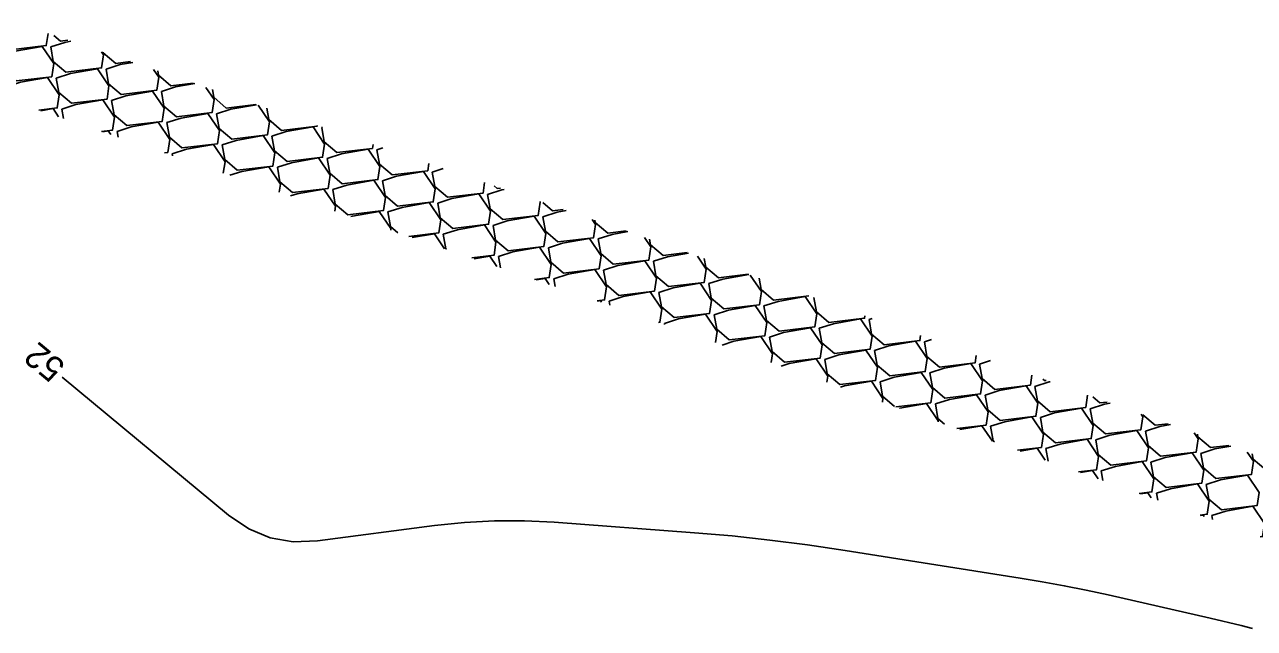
# Model space of a CAD drawing. Extents: x 2384780 to 2405861, y 547869 to 573706.
# Drawn here: x 2394220.7 to 2394318.5, y 553573.1 to 553621.2 of the extents above; entities that cross this region are included whole.
import ezdxf

# ---------------------------------------------------------------- set-up
doc = ezdxf.new("R2010")
doc.units = 0
doc.layers.add('Old_Level_5', color=7, linetype='Continuous')
doc.layers.add('Old_Level_60', color=7, linetype='Continuous')

msp = doc.modelspace()

# ---------------------------------------------------------------- linework, layer by layer
at = {"layer": 'Old_Level_5'}
for points in [[(2394222.53625, 553620.4545), (2394222.39025, 553619.49525), (2394219.55525, 553619.1605), (2394218.55475, 553620.012), (2394218.35075, 553621.16925)], [(2394222.75075, 553619.39375), (2394223.87975, 553619.758), (2394224.35825, 553619.84225)], [(2394224.10575, 553619.9285), (2394223.51925, 553619.85925), (2394222.99125, 553620.3085)], [(2394218.787, 553618.695), (2394219.916, 553619.059), (2394222.05775, 553619.43675), (2394222.98525, 553618.06425), (2394222.8265, 553617.021), (2394219.9915, 553616.686), (2394218.991, 553617.53775), (2394218.787, 553618.695)], [(2394226.7785, 553619.0155), (2394226.949, 553618.76325), (2394226.79025, 553617.72), (2394223.9555, 553617.385), (2394222.95475, 553618.23675), (2394222.75075, 553619.39375)], [(2394229.098, 553618.22325), (2394227.91925, 553618.084), (2394226.91875, 553618.93575), (2394226.91275, 553618.96975)], [(2394227.151, 553617.6185), (2394228.27975, 553617.9825), (2394229.284, 553618.1595)], [(2394219.22325, 553616.2205), (2394220.35225, 553616.58475), (2394222.49425, 553616.96225), (2394223.4215, 553615.59), (2394223.26275, 553614.54675), (2394221.8055, 553614.3745)], [(2394223.187, 553616.9195), (2394224.316, 553617.2835), (2394226.458, 553617.66125), (2394227.38525, 553616.289), (2394227.22675, 553615.2455), (2394224.39175, 553614.91075), (2394223.39125, 553615.7625), (2394223.187, 553616.9195)], [(2394230.9395, 553617.59425), (2394231.34925, 553616.988), (2394231.1905, 553615.9445), (2394228.3555, 553615.60975), (2394227.355, 553616.46125), (2394227.151, 553617.6185)], [(2394234.0905, 553616.51775), (2394232.3195, 553616.3085), (2394231.31875, 553617.16025), (2394231.26175, 553617.48425)], [(2394227.58725, 553615.14425), (2394228.71625, 553615.50825), (2394230.858, 553615.886), (2394231.7855, 553614.5135), (2394231.62675, 553613.47025), (2394228.79175, 553613.13525), (2394227.79125, 553613.987), (2394227.58725, 553615.14425)], [(2394231.551, 553615.843), (2394232.68, 553616.20725), (2394234.21025, 553616.477)], [(2394235.10025, 553616.17275), (2394235.74925, 553615.2125), (2394235.59075, 553614.169), (2394232.75575, 553613.83425), (2394231.755, 553614.686), (2394231.551, 553615.843)], [(2394239.083, 553614.81225), (2394236.7195, 553614.53325), (2394235.719, 553615.38475), (2394235.61075, 553615.9985)], [(2394223.6235, 553614.44525), (2394224.75225, 553614.80925), (2394226.89425, 553615.187), (2394227.82175, 553613.81475), (2394227.663, 553612.77125), (2394226.79825, 553612.669)], [(2394221.9695, 553614.3185), (2394222.9305, 553614.488), (2394223.36775, 553613.841)], [(2394223.75325, 553613.70925), (2394223.6235, 553614.44525)], [(2394231.9875, 553613.36875), (2394233.11625, 553613.73275), (2394235.25825, 553614.1105), (2394236.18575, 553612.73825), (2394236.027, 553611.69475), (2394233.192, 553611.36), (2394232.1915, 553612.2115), (2394231.9875, 553613.36875)], [(2394235.95125, 553614.06775), (2394237.08025, 553614.43175), (2394239.136, 553614.79425)], [(2394239.26125, 553614.7515), (2394240.1495, 553613.43725), (2394239.99075, 553612.39375), (2394237.15575, 553612.05875), (2394236.15525, 553612.9105), (2394235.95125, 553614.06775)], [(2394243.96275, 553613.1455), (2394243.95475, 553613.09275), (2394241.11975, 553612.75775), (2394240.119, 553613.6095), (2394239.95975, 553614.513)], [(2394228.0235, 553612.66975), (2394229.1525, 553613.034), (2394231.2945, 553613.4115), (2394232.22175, 553612.03925), (2394232.063, 553610.99575), (2394231.79075, 553610.9635)], [(2394240.35125, 553612.29225), (2394241.48025, 553612.65625), (2394243.62225, 553613.034), (2394244.54975, 553611.66175), (2394244.391, 553610.61825), (2394241.556, 553610.2835), (2394240.5555, 553611.13525), (2394240.35125, 553612.29225)], [(2394244.31525, 553612.99125), (2394244.36625, 553613.00775)], [(2394248.40225, 553611.629), (2394248.35475, 553611.31725), (2394245.51975, 553610.9825), (2394244.51925, 553611.834), (2394244.31525, 553612.99125)], [(2394226.895, 553612.636), (2394227.3305, 553612.71275), (2394227.52875, 553612.4195)], [(2394228.10225, 553612.22375), (2394228.0235, 553612.66975)], [(2394236.3875, 553611.59325), (2394237.5165, 553611.9575), (2394239.6585, 553612.335), (2394240.58575, 553610.96275), (2394240.427, 553609.9195), (2394237.59225, 553609.5845), (2394236.5915, 553610.43625), (2394236.3875, 553611.59325)], [(2394232.42375, 553610.8945), (2394233.5525, 553611.2585), (2394235.6945, 553611.63625), (2394236.622, 553610.26375), (2394236.4845, 553609.36025)], [(2394244.7515, 553610.517), (2394245.8805, 553610.881), (2394248.0225, 553611.25875), (2394248.94975, 553609.88625), (2394248.791, 553608.843), (2394245.95625, 553608.508), (2394244.9555, 553609.35975), (2394244.7515, 553610.517)], [(2394248.71525, 553611.21575), (2394249.17625, 553611.3645)], [(2394252.84175, 553610.1125), (2394252.755, 553609.542), (2394249.92, 553609.207), (2394248.9195, 553610.05875), (2394248.71525, 553611.21575)], [(2394232.45125, 553610.738), (2394232.42375, 553610.8945)], [(2394240.78775, 553609.818), (2394241.9165, 553610.182), (2394244.0585, 553610.55975), (2394244.986, 553609.1875), (2394244.82725, 553608.144), (2394241.99225, 553607.80925), (2394240.99175, 553608.66075), (2394240.78775, 553609.818)], [(2394237.0125, 553609.17975), (2394237.95275, 553609.483), (2394240.09475, 553609.86075), (2394241.022, 553608.4885), (2394240.924, 553607.84375)], [(2394249.15175, 553608.7415), (2394250.2805, 553609.1055), (2394252.4225, 553609.48325), (2394253.35, 553608.111), (2394253.19125, 553607.0675), (2394250.35625, 553606.73275), (2394249.35575, 553607.58425), (2394249.15175, 553608.7415)], [(2394253.1155, 553609.4405), (2394253.9865, 553609.72125)], [(2394257.28125, 553608.596), (2394257.155, 553607.7665), (2394254.32025, 553607.4315), (2394253.3195, 553608.28325), (2394253.1155, 553609.4405)], [(2394241.8225, 553607.53675), (2394242.353, 553607.70775), (2394244.49475, 553608.0855), (2394245.42225, 553606.713), (2394245.3635, 553606.32725)], [(2394245.18775, 553608.0425), (2394246.31675, 553608.40675), (2394248.45875, 553608.78425), (2394249.386, 553607.412), (2394249.22725, 553606.3685), (2394246.3925, 553606.03375), (2394245.39175, 553606.8855), (2394245.18775, 553608.0425)], [(2394257.51575, 553607.665), (2394258.6445, 553608.02925), (2394258.8395, 553608.0635)], [(2394258.55125, 553608.162), (2394258.284, 553608.1305), (2394258.043, 553608.33575)], [(2394253.55175, 553606.96625), (2394254.68075, 553607.33025), (2394256.82275, 553607.708), (2394257.75, 553606.3355), (2394257.59125, 553605.29225), (2394254.7565, 553604.95725), (2394253.75575, 553605.809), (2394253.55175, 553606.96625)], [(2394261.6725, 553607.09575), (2394261.714, 553607.0345), (2394261.55525, 553605.991), (2394258.72025, 553605.65625), (2394257.71975, 553606.508), (2394257.51575, 553607.665)], [(2394246.633, 553605.8935), (2394246.753, 553605.93225), (2394248.895, 553606.31), (2394249.8225, 553604.93775), (2394249.80325, 553604.8105)], [(2394249.588, 553606.26725), (2394250.717, 553606.63125), (2394252.85875, 553607.009), (2394253.78625, 553605.63675), (2394253.6275, 553604.59325), (2394251.25875, 553604.31325)], [(2394250.372, 553604.61625), (2394249.792, 553605.11), (2394249.588, 553606.26725)], [(2394263.5435, 553606.45675), (2394262.68425, 553606.35525), (2394261.9085, 553607.01525)], [(2394261.91575, 553605.88975), (2394263.04475, 553606.25375), (2394263.7655, 553606.38075)], [(2394253.988, 553604.49175), (2394255.117, 553604.85575), (2394257.259, 553605.2335), (2394258.1865, 553603.86125), (2394258.02775, 553602.81775), (2394256.251, 553602.608)], [(2394257.952, 553605.19075), (2394259.081, 553605.55475), (2394261.22275, 553605.9325), (2394262.15025, 553604.56025), (2394261.9915, 553603.51675), (2394259.1565, 553603.182), (2394258.156, 553604.0335), (2394257.952, 553605.19075)], [(2394265.8335, 553605.6745), (2394266.114, 553605.25925), (2394265.95525, 553604.21575), (2394263.1205, 553603.88075), (2394262.11975, 553604.7325), (2394261.91575, 553605.88975)], [(2394268.536, 553604.75125), (2394267.08425, 553604.57975), (2394266.08375, 553605.4315), (2394266.05425, 553605.599)], [(2394251.52475, 553604.2225), (2394253.29525, 553604.5345), (2394254.10075, 553603.3425)], [(2394254.23825, 553603.2955), (2394254.19225, 553603.33475), (2394253.988, 553604.49175)], [(2394262.352, 553603.41525), (2394263.481, 553603.7795), (2394265.623, 553604.157), (2394266.55025, 553602.78475), (2394266.39175, 553601.7415), (2394263.55675, 553601.4065), (2394262.55625, 553602.25825), (2394262.352, 553603.41525)], [(2394266.316, 553604.11425), (2394267.44475, 553604.47825), (2394268.69175, 553604.69825)], [(2394269.99975, 553604.24475), (2394270.51425, 553603.48375), (2394270.3555, 553602.44025), (2394267.5205, 553602.1055), (2394266.52, 553602.95725), (2394266.316, 553604.11425)], [(2394258.38825, 553602.7165), (2394259.51725, 553603.0805), (2394261.65925, 553603.45825), (2394262.5865, 553602.08575), (2394262.42775, 553601.0425), (2394261.2435, 553600.9025)], [(2394273.41, 553603.03175), (2394271.4845, 553602.8045), (2394270.48375, 553603.656), (2394270.4055, 553604.1005)], [(2394256.4505, 553602.53975), (2394257.69525, 553602.75925), (2394258.26175, 553601.921)], [(2394258.5455, 553601.82425), (2394258.38825, 553602.7165)], [(2394266.75225, 553601.64), (2394267.88125, 553602.004), (2394270.02325, 553602.38175), (2394270.9505, 553601.0095), (2394270.79175, 553599.966), (2394267.95675, 553599.631), (2394266.95625, 553600.48275), (2394266.75225, 553601.64)], [(2394270.716, 553602.339), (2394271.845, 553602.703), (2394273.50925, 553602.9965)], [(2394274.213, 553602.74625), (2394274.91425, 553601.70825), (2394274.75575, 553600.665), (2394271.92075, 553600.33), (2394270.92025, 553601.18175), (2394270.716, 553602.339)], [(2394278.25425, 553601.30875), (2394275.8845, 553601.029), (2394274.884, 553601.88075), (2394274.766, 553602.5495)], [(2394262.7885, 553600.941), (2394263.91725, 553601.305), (2394266.05925, 553601.68275), (2394266.98675, 553600.3105), (2394266.828, 553599.267), (2394266.236, 553599.197)], [(2394275.11625, 553600.5635), (2394276.24525, 553600.9275), (2394278.305, 553601.29075)], [(2394278.426, 553601.24775), (2394279.3145, 553599.933), (2394279.15575, 553598.8895), (2394276.32075, 553598.55475), (2394275.32025, 553599.40625), (2394275.11625, 553600.5635)], [(2394261.37675, 553600.857), (2394262.0955, 553600.98375), (2394262.4225, 553600.49975)], [(2394262.89475, 553600.3385), (2394262.7885, 553600.941)], [(2394271.1525, 553599.8645), (2394272.28125, 553600.22875), (2394274.42325, 553600.60625), (2394275.35075, 553599.234), (2394275.192, 553598.1905), (2394272.357, 553597.85575), (2394271.3565, 553598.7075), (2394271.1525, 553599.8645)], [(2394283.09775, 553599.586), (2394280.28475, 553599.2535), (2394279.284, 553600.10525), (2394279.1265, 553600.9985)], [(2394267.1885, 553599.16575), (2394268.3175, 553599.52975), (2394270.4595, 553599.9075), (2394271.38675, 553598.535), (2394271.228, 553597.49175), (2394271.11925, 553597.479)], [(2394279.5165, 553598.788), (2394280.64525, 553599.15225), (2394282.78725, 553599.52975), (2394283.71475, 553598.1575), (2394283.556, 553597.11425), (2394280.721, 553596.77925), (2394279.7205, 553597.631), (2394279.5165, 553598.788)], [(2394287.5485, 553598.00275), (2394287.51975, 553597.813), (2394284.68475, 553597.47825), (2394283.68425, 553598.33), (2394283.48725, 553599.4475)], [(2394266.30225, 553599.1745), (2394266.4955, 553599.2085), (2394266.5835, 553599.0785)], [(2394267.24375, 553598.853), (2394267.1885, 553599.16575)], [(2394275.5525, 553598.08925), (2394276.6815, 553598.45325), (2394278.8235, 553598.831), (2394279.75075, 553597.45875), (2394279.592, 553596.41525), (2394276.75725, 553596.08025), (2394275.7565, 553596.932), (2394275.5525, 553598.08925)], [(2394271.58875, 553597.39025), (2394272.7175, 553597.75425), (2394274.8595, 553598.132), (2394275.787, 553596.75975), (2394275.65125, 553595.86675)], [(2394271.6035, 553597.3065), (2394271.58875, 553597.39025)], [(2394283.9165, 553597.01275), (2394285.0455, 553597.37675), (2394287.1875, 553597.7545), (2394288.11475, 553596.38225), (2394287.956, 553595.33875), (2394285.12125, 553595.004), (2394284.1205, 553595.8555), (2394283.9165, 553597.01275)], [(2394287.88025, 553597.71175), (2394288.1355, 553597.794)], [(2394291.97925, 553596.42675), (2394291.92, 553596.03775), (2394289.085, 553595.70275), (2394288.0845, 553596.5545), (2394287.88025, 553597.71175)], [(2394276.18325, 553595.6775), (2394277.11775, 553595.979), (2394279.25975, 553596.3565), (2394280.187, 553594.98425), (2394280.0815, 553594.291)], [(2394279.95275, 553596.31375), (2394281.0815, 553596.67775), (2394283.2235, 553597.0555), (2394284.151, 553595.68325), (2394283.99225, 553594.63975), (2394281.15725, 553594.305), (2394280.15675, 553595.15675), (2394279.95275, 553596.31375)], [(2394288.31675, 553595.23725), (2394289.4455, 553595.6015), (2394291.5875, 553595.979), (2394292.515, 553594.60675), (2394292.35625, 553593.56325), (2394289.52125, 553593.2285), (2394288.52075, 553594.08025), (2394288.31675, 553595.23725)], [(2394292.2805, 553595.93625), (2394292.846, 553596.1185)], [(2394296.4095, 553594.851), (2394296.32, 553594.26225), (2394293.48525, 553593.9275), (2394292.4845, 553594.77925), (2394292.2805, 553595.93625)], [(2394280.8935, 553594.002), (2394281.518, 553594.2035), (2394283.65975, 553594.58125), (2394284.58725, 553593.209), (2394284.512, 553592.715)], [(2394284.35275, 553594.5385), (2394285.48175, 553594.9025), (2394287.62375, 553595.28025), (2394288.551, 553593.90775), (2394288.39225, 553592.8645), (2394285.5575, 553592.5295), (2394284.55675, 553593.38125), (2394284.35275, 553594.5385)], [(2394296.68075, 553594.161), (2394297.556, 553594.44325)], [(2394288.753, 553592.763), (2394289.882, 553593.127), (2394292.02375, 553593.50475), (2394292.95125, 553592.1325), (2394292.7925, 553591.089), (2394290.0075, 553590.76025)], [(2394292.71675, 553593.462), (2394293.84575, 553593.826), (2394295.98775, 553594.20375), (2394296.915, 553592.8315), (2394296.75625, 553591.788), (2394293.9215, 553591.453), (2394292.92075, 553592.30475), (2394292.71675, 553593.462)], [(2394300.84025, 553593.275), (2394300.72025, 553592.487), (2394297.88525, 553592.152), (2394296.88475, 553593.00375), (2394296.68075, 553594.161)], [(2394285.60325, 553592.32675), (2394285.918, 553592.42825), (2394288.06, 553592.80575), (2394288.9875, 553591.4335), (2394288.94275, 553591.139)], [(2394289.90975, 553590.795), (2394288.957, 553591.60575), (2394288.753, 553592.763)], [(2394297.117, 553591.6865), (2394298.246, 553592.05075), (2394300.38775, 553592.42825), (2394301.31525, 553591.056), (2394301.1565, 553590.0125), (2394298.3215, 553589.67775), (2394297.321, 553590.5295), (2394297.117, 553591.6865)], [(2394301.08075, 553592.3855), (2394302.20975, 553592.7495), (2394302.28175, 553592.76225)], [(2394305.2705, 553591.69925), (2394305.12025, 553590.7115), (2394302.2855, 553590.37675), (2394301.28475, 553591.22825), (2394301.08075, 553592.3855)], [(2394301.98675, 553592.86725), (2394301.84925, 553592.851), (2394301.71775, 553592.96275)], [(2394293.153, 553590.9875), (2394294.282, 553591.35175), (2394296.424, 553591.72925), (2394297.3515, 553590.357), (2394297.19275, 553589.31375), (2394294.8515, 553589.037)], [(2394306.83075, 553591.14425), (2394306.24925, 553591.0755), (2394305.69325, 553591.54875)], [(2394290.3135, 553590.65125), (2394290.31825, 553590.65275), (2394292.46025, 553591.0305), (2394293.3875, 553589.65825), (2394293.373, 553589.563)], [(2394293.88575, 553589.3805), (2394293.35725, 553589.8305), (2394293.153, 553590.9875)], [(2394301.517, 553589.91125), (2394302.646, 553590.27525), (2394304.788, 553590.653), (2394305.7155, 553589.2805), (2394305.55675, 553588.23725), (2394302.72175, 553587.90225), (2394301.72125, 553588.754), (2394301.517, 553589.91125)], [(2394305.481, 553590.61), (2394306.61, 553590.97425), (2394307.077, 553591.0565)], [(2394309.5445, 553590.179), (2394309.67925, 553589.9795), (2394309.5205, 553588.93625), (2394306.6855, 553588.60125), (2394305.685, 553589.453), (2394305.481, 553590.61)], [(2394297.55325, 553589.21225), (2394298.68225, 553589.57625), (2394300.82425, 553589.954), (2394301.7515, 553588.58175), (2394301.59275, 553587.53825), (2394299.695, 553587.31425)], [(2394311.6745, 553589.42125), (2394310.6495, 553589.30025), (2394309.66925, 553590.1345)], [(2394295.10775, 553588.946), (2394296.86025, 553589.255), (2394297.69, 553588.0275)], [(2394297.86125, 553587.9665), (2394297.75725, 553588.055), (2394297.55325, 553589.21225)], [(2394305.91725, 553588.13575), (2394307.04625, 553588.49975), (2394309.18825, 553588.8775), (2394310.1155, 553587.50525), (2394309.95675, 553586.46175), (2394307.122, 553586.127), (2394306.12125, 553586.97875), (2394305.91725, 553588.13575)], [(2394309.881, 553588.83475), (2394311.01, 553589.19875), (2394311.8725, 553589.35075)], [(2394313.7575, 553588.6805), (2394314.07925, 553588.20425), (2394313.92075, 553587.16075), (2394311.08575, 553586.826), (2394310.08525, 553587.6775), (2394309.881, 553588.83475)], [(2394316.51325, 553587.69775), (2394315.0495, 553587.52475), (2394314.049, 553588.3765), (2394314.01125, 553588.59)], [(2394299.90275, 553587.24025), (2394301.2605, 553587.47975), (2394301.903, 553586.52875)], [(2394301.9535, 553587.43675), (2394303.08225, 553587.801), (2394305.22425, 553588.1785), (2394306.15175, 553586.80625), (2394305.993, 553585.76275), (2394304.53925, 553585.591)], [(2394314.28125, 553587.05925), (2394315.41025, 553587.4235), (2394316.66125, 553587.644)], [(2394302.12775, 553586.44875), (2394301.9535, 553587.43675)], [(2394310.3175, 553586.3605), (2394311.44625, 553586.7245), (2394313.58825, 553587.10225), (2394314.51575, 553585.72975), (2394314.357, 553584.6865), (2394311.522, 553584.3515), (2394310.5215, 553585.20325), (2394310.3175, 553586.3605)], [(2394317.98225, 553587.16475), (2394318.4795, 553586.42875), (2394318.32075, 553585.38525), (2394315.48575, 553585.0505), (2394314.48525, 553585.90225), (2394314.28125, 553587.05925)], [(2394321.28525, 553585.96625), (2394319.44975, 553585.7495), (2394318.44925, 553586.601), (2394318.375, 553587.02225)], [(2394304.698, 553585.5345), (2394305.6605, 553585.70425), (2394306.11625, 553585.03025)], [(2394306.3535, 553585.6615), (2394307.4825, 553586.0255), (2394309.6245, 553586.40325), (2394310.55175, 553585.031), (2394310.393, 553583.9875), (2394309.38275, 553583.86825)], [(2394306.488, 553584.89775), (2394306.3535, 553585.6615)], [(2394310.75375, 553583.886), (2394311.8825, 553584.25025), (2394314.0245, 553584.62775), (2394314.952, 553583.2555), (2394314.79325, 553582.212), (2394314.2255, 553582.145)], [(2394314.7175, 553584.585), (2394315.8465, 553584.949), (2394317.9885, 553585.32675), (2394318.91575, 553583.9545), (2394318.757, 553582.911), (2394315.92225, 553582.57625), (2394314.9215, 553583.42775), (2394314.7175, 553584.585)], [(2394309.4935, 553583.82875), (2394310.06075, 553583.92875), (2394310.32925, 553583.5315)], [(2394310.84875, 553583.34675), (2394310.75375, 553583.886)], [(2394315.15375, 553582.11075), (2394316.28275, 553582.47475), (2394318.42475, 553582.8525), (2394319.352, 553581.48), (2394319.1935, 553580.43675), (2394318.99725, 553580.4135)], [(2394314.2865, 553582.12275), (2394314.46075, 553582.1535), (2394314.54475, 553582.029)], [(2394315.21075, 553581.7875), (2394315.15375, 553582.11075)]]:
    msp.add_lwpolyline(points, dxfattribs=at)
at = {"layer": 'Old_Level_60'}
msp.add_lwpolyline([(2394318.38325, 553573.13625), (2394317.5045, 553573.36975), (2394315.026, 553573.96175), (2394306.902, 553575.79425), (2394305.1585, 553576.17275), (2394303.4095, 553576.523), (2394301.655, 553576.84475), (2394299.89525, 553577.13825), (2394285.9685, 553579.34475), (2394282.98075, 553579.78675), (2394279.98575, 553580.16775), (2394276.9835, 553580.487), (2394273.97425, 553580.74525), (2394262.82925, 553581.5865), (2394260.44275, 553581.70525), (2394258.05975, 553581.70075), (2394255.68, 553581.57325), (2394253.30375, 553581.32275), (2394243.99125, 553580.09825), (2394242.0515, 553580.0295), (2394240.22325, 553580.34725), (2394238.5065, 553581.052), (2394236.9015, 553582.1435), (2394223.66925, 553593.119)], dxfattribs=at)

# ---------------------------------------------------------------- texts
msp.add_text('52', height=2, rotation=140.326275, dxfattribs=at).set_placement((2394224.02275, 553594.125))

doc.saveas('drawing.dxf')
